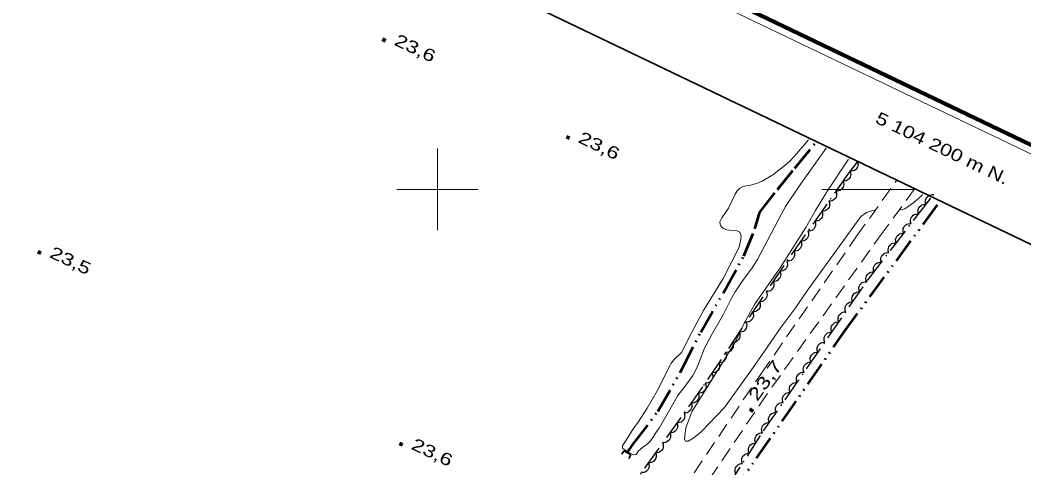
# Model space of a CAD drawing. Extents: x 356765 to 358572, y 5103174 to 5104650.
# Drawn here: x 357948.7 to 358072, y 5104165.8 to 5104220.8 of the extents above; entities that cross this region are included whole.
import ezdxf
from ezdxf.enums import TextEntityAlignment as Align

# ---------------------------------------------------------------- set-up
doc = ezdxf.new("R2010")
doc.units = 0
doc.header["$LTSCALE"] = 0.6
for name, pattern in [('DASH_DOUBLE_DOT', [9.2, 5, -1.2, 0.3, -1.2, 0.3, -1.2]), ('DOT_DASHED', [7.7, 5, -1.2, 0.3, -1.2]), ('LONG_DASHED', [7.5, 6, -1.5]), ('MEDIUM_DASHED', [4.5, 3, -1.5])]:
    doc.linetypes.add(name, pattern=pattern)
for name, color, linetype, lineweight in [('19', 7, 'Continuous', 13), ('2', 7, 'Continuous', 13), ('26', 7, 'Continuous', 35), ('3', 7, 'Continuous', 140), ('4', 7, 'Continuous', 90), ('44', 7, 'Continuous', 25), ('60', 7, 'Continuous', 13), ('61', 7, 'Continuous', 13)]:
    doc.layers.add(name, color=color, linetype=linetype, lineweight=lineweight)

msp = doc.modelspace()

# ---------------------------------------------------------------- linework, layer by layer
at = {"layer": '19', "linetype": 'MEDIUM_DASHED'}
for points in [[(357955.55, 5104044.03), (357956.85, 5104045.68), (357958.28, 5104047.53), (357961.41, 5104052.38), (357981.15, 5104086.13), (357993.09, 5104105.44), (358005.46, 5104124.92), (358023.94, 5104154.04), (358039.78, 5104177.46), (358051.47, 5104194.25), (358056.41, 5104201.13)], [(358058.6, 5104200.09), (358054.68, 5104194.74), (358040.47, 5104174.9), (358027.73, 5104156.13), (358014.39, 5104135.59), (358002.86, 5104116.69), (357991.73, 5104099.32), (357981.42, 5104081.76), (357972.57, 5104066.41), (357964.89, 5104052.71), (357963.7, 5104050.04), (357963.6, 5104048.84), (357963.83, 5104047.47), (357964.94, 5104045.3)]]:
    msp.add_lwpolyline(points, dxfattribs=at)
at = {"layer": '2'}
for points in [[(358045.57, 5104206.08), (358044.1, 5104204.34), (358043.35, 5104203.55), (358042.85, 5104203.09), (358041.19, 5104201.8), (358039.88, 5104201.01), (358039.3, 5104200.76), (358038.43, 5104200.5), (358037.48, 5104200.34), (358037.14, 5104200.13), (358036.81, 5104199.8), (358036.56, 5104199.4), (358035.73, 5104197.7), (358034.9, 5104196.51), (358034.66, 5104196.01), (358034.69, 5104195.75), (358034.78, 5104195.51), (358034.98, 5104195.3), (358035.22, 5104195.15), (358035.51, 5104195.04), (358035.82, 5104194.99), (358036.71, 5104194.96), (358037.12, 5104194.75), (358037.27, 5104194.24), (358037.26, 5104193.91), (358037.04, 5104192.92), (358035.06, 5104189.07), (358032.68, 5104185.13), (358031.2, 5104182.42), (358029.95, 5104179.99)], [(358026.98, 5104170.36), (358027.22, 5104170.7), (358029.53, 5104174.7), (358030.41, 5104175.84), (358031.34, 5104177.16), (358031.89, 5104178.2), (358032.8, 5104180.5), (358033.71, 5104182.26), (358035.11, 5104184.7), (358036.03, 5104186.5), (358036.55, 5104187.42), (358037.36, 5104188.65), (358038.64, 5104190.37), (358039.31, 5104191.38), (358042.24, 5104197.01), (358042.75, 5104197.88), (358044.42, 5104200.4), (358047.72, 5104205.05)], [(358050.47, 5104203.72), (358047.79, 5104199.69), (358046.41, 5104197.41), (358045.23, 5104195.31), (358042.06, 5104190.39), (358038.99, 5104185.99), (358037.65, 5104183.6), (358036.49, 5104181.19), (358031.22, 5104172.71), (358030.51, 5104170.75), (358030.33, 5104169.38), (358030.47, 5104169.1), (358030.78, 5104169.13), (358031.49, 5104169.52), (358032.42, 5104170.28), (358035.26, 5104173.23), (358038.98, 5104178.44), (358042.17, 5104183.05), (358043.86, 5104185.36), (358045.39, 5104187.56), (358052, 5104196.67), (358052.68, 5104197.18), (358053.74, 5104197.48), (358053.79, 5104197.48)], [(358056.7, 5104197.5), (358056.9, 5104197.49), (358057.37, 5104197.62), (358058.49, 5104198.38), (358059.45, 5104199.22), (358059.56, 5104199.37)]]:
    msp.add_lwpolyline(points, dxfattribs=at)
at = {"layer": '2', "linetype": 'LONG_DASHED'}
msp.add_lwpolyline([(358026.98, 5104170.36), (358026.19, 5104169.21), (358025.78, 5104168.8), (358025.16, 5104168.34), (358024.7, 5104167.91), (358024.4, 5104167.48), (358024.04, 5104167.43), (358023.4, 5104167.78), (358022.77, 5104168.22), (358022.7, 5104168.4), (358022.73, 5104168.55), (358022.82, 5104168.75), (358023.17, 5104169.22), (358024.11, 5104170.75), (358024.57, 5104171.33), (358025.76, 5104173.16), (358026.97, 5104175.3), (358028.65, 5104178.59), (358028.98, 5104179.04), (358029.95, 5104179.99)], dxfattribs=at)
at = {"layer": '26'}
for p, q in [((358022.87, 5104167.94), (358022.62, 5104167.51)), ((358022.87, 5104167.94), (358023.74, 5104167.44)), ((358023.74, 5104167.44), (358023.49, 5104167))]:
    msp.add_line(p, q, dxfattribs=at)
at = {"layer": '3'}
for p, q in [((357993.26, 5104218.41), (357993.62, 5104218.24)), ((358015.85, 5104206.45), (358016.21, 5104206.28)), ((357950.93, 5104192.35), (357951.29, 5104192.18)), ((358038.43, 5104172.73), (358038.66, 5104173.06)), ((357995.35, 5104168.83), (357995.71, 5104168.66))]:
    msp.add_line(p, q, dxfattribs=at)
at = {"layer": '4', "linetype": 'DASH_DOUBLE_DOT', "lineweight": 53}
for points in [[(358023.3, 5104167.69), (358024, 5104168.7), (358027.07, 5104172.76), (358030.06, 5104177.99), (358032.32, 5104182.47), (358035.21, 5104187.48), (358037.6, 5104191.83), (358038.98, 5104195.15), (358039.58, 5104197.19), (358041.75, 5104200), (358043.86, 5104202.59), (358046.54, 5104205.84), (358046.55, 5104205.86)], [(357968.65, 5104050.88), (357983.78, 5104078.21), (358004.74, 5104113.24), (358026.61, 5104148.86), (358049.81, 5104182.36), (358061.75, 5104198.58)]]:
    msp.add_lwpolyline(points, dxfattribs=at)
at = {"layer": '44', "linetype": 'DOT_DASHED'}
for points in [[(358051.56, 5104203.43), (358050.47, 5104201.98), (358042.52, 5104190.67), (358032.55, 5104175.76), (358019.67, 5104157.77), (358007.14, 5104137.62), (358002.26, 5104128.95), (357994.21, 5104115.36), (357987.01, 5104103.27), (357982.3, 5104094.9), (357978.73, 5104087.86), (357970.86, 5104074.58)], [(357984.98, 5104078.88), (357989.02, 5104086.05), (357995.75, 5104098), (358001.3, 5104107.86), (358009.35, 5104121.45), (358016.18, 5104132.18), (358022.92, 5104144.15), (358030.56, 5104155.61), (358040.05, 5104170.38), (358052.81, 5104188.84), (358058.74, 5104196.56), (358060.7, 5104199.06)]]:
    msp.add_lwpolyline(points, dxfattribs=at)
at = {"layer": '44'}
for points in [[(358051.56, 5104203.43), (358051.63, 5104203.23), (358051.64, 5104203.03), (358051.62, 5104202.86), (358051.55, 5104202.7), (358051.46, 5104202.55), (358051.32, 5104202.41), (358051.19, 5104202.31), (358051.02, 5104202.26), (358050.84, 5104202.22), (358050.66, 5104202.23)], [(358050.65, 5104202.24), (358050.72, 5104202.04), (358050.74, 5104201.84), (358050.73, 5104201.67), (358050.67, 5104201.51), (358050.57, 5104201.35), (358050.44, 5104201.21), (358050.31, 5104201.11), (358050.15, 5104201.05), (358049.97, 5104201.01), (358049.79, 5104201.01)], [(358049.79, 5104201.01), (358049.86, 5104200.81), (358049.88, 5104200.61), (358049.87, 5104200.45), (358049.8, 5104200.28), (358049.71, 5104200.12), (358049.58, 5104199.99), (358049.45, 5104199.88), (358049.29, 5104199.82), (358049.11, 5104199.78), (358048.93, 5104199.78)], [(358048.93, 5104199.78), (358049, 5104199.59), (358049.01, 5104199.38), (358049, 5104199.22), (358048.94, 5104199.05), (358048.85, 5104198.89), (358048.71, 5104198.76), (358048.59, 5104198.66), (358048.42, 5104198.59), (358048.24, 5104198.55), (358048.06, 5104198.56)], [(358060, 5104198.17), (358059.94, 5104198.37), (358059.94, 5104198.57), (358059.95, 5104198.74), (358060.02, 5104198.9), (358060.13, 5104199.05), (358060.27, 5104199.18), (358060.4, 5104199.28), (358060.57, 5104199.33), (358060.75, 5104199.36), (358060.93, 5104199.35)], [(358048.06, 5104198.56), (358048.14, 5104198.36), (358048.15, 5104198.16), (358048.14, 5104197.99), (358048.08, 5104197.83), (358047.99, 5104197.67), (358047.85, 5104197.53), (358047.73, 5104197.43), (358047.56, 5104197.36), (358047.38, 5104197.33), (358047.2, 5104197.33)], [(358059.08, 5104196.99), (358059.01, 5104197.19), (358059.01, 5104197.39), (358059.03, 5104197.56), (358059.1, 5104197.72), (358059.2, 5104197.87), (358059.34, 5104198), (358059.47, 5104198.1), (358059.64, 5104198.15), (358059.82, 5104198.18), (358060, 5104198.17)], [(358047.2, 5104197.33), (358047.27, 5104197.13), (358047.29, 5104196.93), (358047.28, 5104196.77), (358047.22, 5104196.6), (358047.12, 5104196.44), (358046.99, 5104196.3), (358046.86, 5104196.2), (358046.7, 5104196.14), (358046.52, 5104196.1), (358046.34, 5104196.1)], [(358058.16, 5104195.8), (358058.09, 5104196), (358058.09, 5104196.21), (358058.11, 5104196.37), (358058.17, 5104196.53), (358058.27, 5104196.69), (358058.41, 5104196.82), (358058.54, 5104196.92), (358058.71, 5104196.97), (358058.89, 5104197), (358059.07, 5104196.99)], [(358046.34, 5104196.1), (358046.41, 5104195.91), (358046.43, 5104195.7), (358046.41, 5104195.54), (358046.35, 5104195.37), (358046.26, 5104195.21), (358046.13, 5104195.08), (358046, 5104194.97), (358045.84, 5104194.91), (358045.65, 5104194.87), (358045.48, 5104194.87)], [(358057.25, 5104194.61), (358057.18, 5104194.81), (358057.17, 5104195.02), (358057.19, 5104195.18), (358057.26, 5104195.34), (358057.36, 5104195.5), (358057.5, 5104195.63), (358057.63, 5104195.73), (358057.8, 5104195.78), (358057.98, 5104195.81), (358058.16, 5104195.8)], [(358045.48, 5104194.87), (358045.55, 5104194.68), (358045.56, 5104194.48), (358045.55, 5104194.31), (358045.49, 5104194.15), (358045.4, 5104193.99), (358045.26, 5104193.85), (358045.14, 5104193.75), (358044.97, 5104193.68), (358044.79, 5104193.64), (358044.61, 5104193.65)], [(358056.33, 5104193.42), (358056.27, 5104193.62), (358056.26, 5104193.83), (358056.28, 5104193.99), (358056.35, 5104194.15), (358056.45, 5104194.31), (358056.59, 5104194.44), (358056.72, 5104194.54), (358056.88, 5104194.59), (358057.07, 5104194.63), (358057.25, 5104194.61)], [(358044.61, 5104193.65), (358044.69, 5104193.45), (358044.7, 5104193.25), (358044.69, 5104193.08), (358044.63, 5104192.92), (358044.54, 5104192.76), (358044.4, 5104192.62), (358044.27, 5104192.52), (358044.11, 5104192.46), (358043.93, 5104192.42), (358043.75, 5104192.42)], [(358055.42, 5104192.24), (358055.35, 5104192.43), (358055.35, 5104192.64), (358055.36, 5104192.8), (358055.43, 5104192.96), (358055.53, 5104193.12), (358055.67, 5104193.25), (358055.8, 5104193.35), (358055.97, 5104193.4), (358056.15, 5104193.44), (358056.33, 5104193.42)], [(358043.75, 5104192.42), (358043.82, 5104192.22), (358043.84, 5104192.02), (358043.83, 5104191.86), (358043.77, 5104191.69), (358043.67, 5104191.53), (358043.54, 5104191.4), (358043.41, 5104191.29), (358043.25, 5104191.23), (358043.07, 5104191.19), (358042.89, 5104191.19)], [(358054.5, 5104191.05), (358054.44, 5104191.24), (358054.43, 5104191.45), (358054.45, 5104191.61), (358054.52, 5104191.77), (358054.62, 5104191.93), (358054.76, 5104192.06), (358054.89, 5104192.16), (358055.06, 5104192.21), (358055.24, 5104192.25), (358055.42, 5104192.24)], [(358042.87, 5104191.2), (358042.95, 5104191.01), (358042.97, 5104190.8), (358042.97, 5104190.64), (358042.91, 5104190.47), (358042.82, 5104190.31), (358042.69, 5104190.17), (358042.56, 5104190.07), (358042.4, 5104190), (358042.22, 5104189.96), (358042.04, 5104189.95)], [(358053.59, 5104189.86), (358053.52, 5104190.05), (358053.52, 5104190.26), (358053.54, 5104190.42), (358053.6, 5104190.58), (358053.7, 5104190.74), (358053.84, 5104190.87), (358053.98, 5104190.97), (358054.14, 5104191.03), (358054.32, 5104191.06), (358054.5, 5104191.05)], [(358042.04, 5104189.95), (358042.12, 5104189.76), (358042.14, 5104189.56), (358042.13, 5104189.39), (358042.07, 5104189.23), (358041.99, 5104189.06), (358041.85, 5104188.93), (358041.73, 5104188.82), (358041.57, 5104188.75), (358041.39, 5104188.71), (358041.21, 5104188.71)], [(358052.68, 5104188.67), (358052.61, 5104188.86), (358052.61, 5104189.07), (358052.62, 5104189.23), (358052.69, 5104189.39), (358052.79, 5104189.55), (358052.93, 5104189.68), (358053.06, 5104189.78), (358053.23, 5104189.84), (358053.41, 5104189.87), (358053.59, 5104189.86)], [(358041.21, 5104188.71), (358041.29, 5104188.51), (358041.3, 5104188.31), (358041.3, 5104188.15), (358041.24, 5104187.98), (358041.15, 5104187.82), (358041.02, 5104187.68), (358040.9, 5104187.57), (358040.73, 5104187.5), (358040.55, 5104187.46), (358040.37, 5104187.46)], [(358051.83, 5104187.43), (358051.76, 5104187.62), (358051.74, 5104187.82), (358051.75, 5104187.99), (358051.81, 5104188.15), (358051.9, 5104188.31), (358052.04, 5104188.45), (358052.16, 5104188.56), (358052.32, 5104188.62), (358052.51, 5104188.66), (358052.69, 5104188.66)], [(358040.37, 5104187.46), (358040.45, 5104187.27), (358040.47, 5104187.06), (358040.46, 5104186.9), (358040.41, 5104186.73), (358040.32, 5104186.57), (358040.19, 5104186.43), (358040.06, 5104186.33), (358039.9, 5104186.26), (358039.72, 5104186.21), (358039.54, 5104186.21)], [(358050.98, 5104186.19), (358050.9, 5104186.39), (358050.89, 5104186.59), (358050.9, 5104186.75), (358050.96, 5104186.92), (358051.05, 5104187.08), (358051.18, 5104187.22), (358051.31, 5104187.32), (358051.47, 5104187.39), (358051.65, 5104187.43), (358051.83, 5104187.43)], [(358039.54, 5104186.21), (358039.62, 5104186.02), (358039.64, 5104185.82), (358039.63, 5104185.65), (358039.57, 5104185.49), (358039.48, 5104185.32), (358039.35, 5104185.18), (358039.23, 5104185.08), (358039.07, 5104185.01), (358038.89, 5104184.97), (358038.71, 5104184.97)], [(358050.13, 5104184.96), (358050.05, 5104185.15), (358050.04, 5104185.36), (358050.05, 5104185.52), (358050.1, 5104185.69), (358050.2, 5104185.85), (358050.33, 5104185.98), (358050.46, 5104186.09), (358050.62, 5104186.15), (358050.8, 5104186.19), (358050.98, 5104186.19)], [(358038.71, 5104184.97), (358038.78, 5104184.77), (358038.8, 5104184.57), (358038.8, 5104184.41), (358038.74, 5104184.24), (358038.65, 5104184.08), (358038.52, 5104183.94), (358038.39, 5104183.83), (358038.23, 5104183.76), (358038.05, 5104183.72), (358037.87, 5104183.72)], [(358049.27, 5104183.72), (358049.2, 5104183.92), (358049.18, 5104184.12), (358049.19, 5104184.29), (358049.25, 5104184.45), (358049.34, 5104184.61), (358049.48, 5104184.75), (358049.6, 5104184.85), (358049.77, 5104184.92), (358049.95, 5104184.96), (358050.13, 5104184.96)], [(358037.87, 5104183.72), (358037.95, 5104183.53), (358037.97, 5104183.32), (358037.96, 5104183.16), (358037.91, 5104182.99), (358037.82, 5104182.83), (358037.68, 5104182.69), (358037.56, 5104182.58), (358037.4, 5104182.52), (358037.22, 5104182.47), (358037.04, 5104182.47)], [(358048.42, 5104182.49), (358048.35, 5104182.69), (358048.33, 5104182.89), (358048.34, 5104183.05), (358048.4, 5104183.22), (358048.49, 5104183.38), (358048.62, 5104183.52), (358048.75, 5104183.62), (358048.91, 5104183.69), (358049.09, 5104183.73), (358049.27, 5104183.72)], [(358037.04, 5104182.47), (358037.12, 5104182.28), (358037.14, 5104182.08), (358037.13, 5104181.91), (358037.07, 5104181.75), (358036.98, 5104181.58), (358036.85, 5104181.44), (358036.73, 5104181.34), (358036.57, 5104181.27), (358036.38, 5104181.23), (358036.2, 5104181.23)], [(358047.57, 5104181.26), (358047.49, 5104181.45), (358047.48, 5104181.65), (358047.49, 5104181.82), (358047.55, 5104181.98), (358047.64, 5104182.14), (358047.77, 5104182.28), (358047.9, 5104182.39), (358048.06, 5104182.45), (358048.24, 5104182.49), (358048.42, 5104182.49)], [(358036.2, 5104181.23), (358036.28, 5104181.03), (358036.3, 5104180.83), (358036.3, 5104180.66), (358036.24, 5104180.5), (358036.15, 5104180.34), (358036.02, 5104180.2), (358035.89, 5104180.09), (358035.73, 5104180.02), (358035.55, 5104179.98), (358035.37, 5104179.98)], [(358046.72, 5104180.02), (358046.64, 5104180.22), (358046.62, 5104180.42), (358046.63, 5104180.58), (358046.69, 5104180.75), (358046.78, 5104180.91), (358046.92, 5104181.05), (358047.04, 5104181.15), (358047.21, 5104181.22), (358047.39, 5104181.26), (358047.57, 5104181.26)], [(358035.37, 5104179.98), (358035.45, 5104179.79), (358035.47, 5104179.58), (358035.46, 5104179.42), (358035.4, 5104179.25), (358035.32, 5104179.09), (358035.18, 5104178.95), (358035.06, 5104178.84), (358034.9, 5104178.78), (358034.72, 5104178.73), (358034.54, 5104178.73)], [(358045.86, 5104178.79), (358045.79, 5104178.98), (358045.77, 5104179.19), (358045.78, 5104179.35), (358045.84, 5104179.52), (358045.93, 5104179.68), (358046.07, 5104179.81), (358046.19, 5104179.92), (358046.35, 5104179.98), (358046.54, 5104180.02), (358046.72, 5104180.02)], [(358034.54, 5104178.73), (358034.62, 5104178.54), (358034.63, 5104178.34), (358034.63, 5104178.17), (358034.57, 5104178), (358034.48, 5104177.84), (358034.35, 5104177.7), (358034.23, 5104177.6), (358034.06, 5104177.53), (358033.88, 5104177.49), (358033.7, 5104177.48)], [(358045.01, 5104177.55), (358044.93, 5104177.75), (358044.92, 5104177.95), (358044.93, 5104178.12), (358044.99, 5104178.28), (358045.08, 5104178.44), (358045.21, 5104178.58), (358045.34, 5104178.68), (358045.5, 5104178.75), (358045.68, 5104178.79), (358045.86, 5104178.79)], [(358033.7, 5104177.48), (358033.78, 5104177.29), (358033.8, 5104177.09), (358033.79, 5104176.92), (358033.74, 5104176.76), (358033.65, 5104176.6), (358033.52, 5104176.46), (358033.39, 5104176.35), (358033.23, 5104176.28), (358033.05, 5104176.24), (358032.87, 5104176.24)], [(358044.16, 5104176.32), (358044.08, 5104176.52), (358044.07, 5104176.72), (358044.07, 5104176.88), (358044.13, 5104177.05), (358044.23, 5104177.21), (358044.36, 5104177.35), (358044.49, 5104177.45), (358044.65, 5104177.52), (358044.83, 5104177.56), (358045.01, 5104177.55)], [(358032.88, 5104176.23), (358032.96, 5104176.03), (358032.97, 5104175.83), (358032.96, 5104175.66), (358032.89, 5104175.5), (358032.8, 5104175.34), (358032.66, 5104175.21), (358032.54, 5104175.1), (358032.37, 5104175.04), (358032.19, 5104175), (358032.01, 5104175.01)], [(358043.3, 5104175.09), (358043.23, 5104175.28), (358043.21, 5104175.48), (358043.22, 5104175.65), (358043.28, 5104175.81), (358043.37, 5104175.98), (358043.51, 5104176.11), (358043.63, 5104176.22), (358043.8, 5104176.28), (358043.98, 5104176.32), (358044.16, 5104176.32)], [(358032.01, 5104175.01), (358032.08, 5104174.81), (358032.1, 5104174.61), (358032.08, 5104174.44), (358032.02, 5104174.28), (358031.93, 5104174.12), (358031.79, 5104173.99), (358031.66, 5104173.88), (358031.5, 5104173.82), (358031.32, 5104173.78), (358031.14, 5104173.79)], [(358042.45, 5104173.85), (358042.37, 5104174.05), (358042.36, 5104174.25), (358042.37, 5104174.42), (358042.43, 5104174.58), (358042.52, 5104174.74), (358042.65, 5104174.88), (358042.78, 5104174.98), (358042.94, 5104175.05), (358043.12, 5104175.09), (358043.3, 5104175.09)], [(358031.14, 5104173.79), (358031.21, 5104173.59), (358031.22, 5104173.39), (358031.21, 5104173.22), (358031.15, 5104173.06), (358031.05, 5104172.9), (358030.92, 5104172.77), (358030.79, 5104172.66), (358030.63, 5104172.6), (358030.44, 5104172.56), (358030.27, 5104172.57)], [(358041.6, 5104172.62), (358041.52, 5104172.81), (358041.51, 5104173.02), (358041.52, 5104173.18), (358041.58, 5104173.35), (358041.67, 5104173.51), (358041.8, 5104173.64), (358041.93, 5104173.75), (358042.09, 5104173.81), (358042.27, 5104173.85), (358042.45, 5104173.85)], [(358030.27, 5104172.57), (358030.34, 5104172.37), (358030.35, 5104172.17), (358030.34, 5104172), (358030.28, 5104171.84), (358030.18, 5104171.68), (358030.04, 5104171.55), (358029.92, 5104171.44), (358029.75, 5104171.38), (358029.57, 5104171.34), (358029.39, 5104171.35)], [(358040.74, 5104171.39), (358040.67, 5104171.58), (358040.65, 5104171.78), (358040.66, 5104171.95), (358040.72, 5104172.11), (358040.81, 5104172.27), (358040.95, 5104172.41), (358041.07, 5104172.51), (358041.24, 5104172.58), (358041.42, 5104172.62), (358041.6, 5104172.62)], [(358029.39, 5104171.35), (358029.46, 5104171.15), (358029.48, 5104170.95), (358029.46, 5104170.79), (358029.4, 5104170.62), (358029.31, 5104170.46), (358029.17, 5104170.33), (358029.04, 5104170.22), (358028.88, 5104170.16), (358028.7, 5104170.12), (358028.52, 5104170.13)], [(358039.89, 5104170.15), (358039.82, 5104170.35), (358039.8, 5104170.55), (358039.81, 5104170.71), (358039.87, 5104170.88), (358039.96, 5104171.04), (358040.1, 5104171.18), (358040.22, 5104171.28), (358040.38, 5104171.35), (358040.56, 5104171.39), (358040.74, 5104171.39)], [(358028.52, 5104170.13), (358028.59, 5104169.93), (358028.6, 5104169.73), (358028.59, 5104169.57), (358028.53, 5104169.4), (358028.43, 5104169.24), (358028.3, 5104169.11), (358028.17, 5104169.01), (358028.01, 5104168.94), (358027.83, 5104168.9), (358027.65, 5104168.91)], [(358039.09, 5104168.88), (358039.01, 5104169.08), (358038.98, 5104169.28), (358038.99, 5104169.44), (358039.04, 5104169.61), (358039.13, 5104169.77), (358039.26, 5104169.92), (358039.38, 5104170.02), (358039.54, 5104170.1), (358039.72, 5104170.14), (358039.9, 5104170.15)], [(358027.65, 5104168.91), (358027.72, 5104168.71), (358027.73, 5104168.51), (358027.72, 5104168.35), (358027.66, 5104168.18), (358027.56, 5104168.02), (358027.43, 5104167.89), (358027.3, 5104167.79), (358027.13, 5104167.72), (358026.95, 5104167.69), (358026.77, 5104167.69)], [(358038.28, 5104167.62), (358038.2, 5104167.81), (358038.17, 5104168.02), (358038.18, 5104168.18), (358038.23, 5104168.35), (358038.32, 5104168.51), (358038.45, 5104168.65), (358038.57, 5104168.76), (358038.73, 5104168.83), (358038.91, 5104168.88), (358039.09, 5104168.88)], [(358026.77, 5104167.69), (358026.84, 5104167.49), (358026.86, 5104167.29), (358026.84, 5104167.13), (358026.78, 5104166.96), (358026.69, 5104166.8), (358026.55, 5104166.67), (358026.43, 5104166.57), (358026.26, 5104166.5), (358026.08, 5104166.47), (358025.9, 5104166.47)], [(358037.47, 5104166.36), (358037.38, 5104166.55), (358037.36, 5104166.75), (358037.37, 5104166.92), (358037.42, 5104167.09), (358037.51, 5104167.25), (358037.64, 5104167.39), (358037.76, 5104167.5), (358037.92, 5104167.57), (358038.1, 5104167.62), (358038.28, 5104167.62)], [(358025.9, 5104166.47), (358025.97, 5104166.27), (358025.98, 5104166.07), (358025.97, 5104165.91), (358025.91, 5104165.74), (358025.82, 5104165.58), (358025.68, 5104165.45), (358025.55, 5104165.35), (358025.39, 5104165.28), (358025.21, 5104165.25), (358025.03, 5104165.25)], [(358036.66, 5104165.1), (358036.57, 5104165.29), (358036.55, 5104165.49), (358036.56, 5104165.66), (358036.61, 5104165.82), (358036.7, 5104165.99), (358036.82, 5104166.13), (358036.95, 5104166.24), (358037.11, 5104166.31), (358037.29, 5104166.36), (358037.47, 5104166.36)]]:
    msp.add_lwpolyline(points, dxfattribs=at)
at = {"layer": '60', "lineweight": 158}
msp.add_lwpolyline([(356765.24, 5103856.84), (358192.2, 5103173.84), (358571.69, 5103966.7), (357144.73, 5104649.7)], close=True, dxfattribs=at)
at = {"layer": '60'}
msp.add_lwpolyline([(356766.57, 5103857.31), (358191.72, 5103175.17), (358570.35, 5103966.23), (357145.2, 5104648.37)], close=True, dxfattribs=at)
at = {"layer": '60', "lineweight": 35}
msp.add_lwpolyline([(356779.89, 5103862.01), (357952.48, 5103300.77), (358322.47, 5104073.79), (357149.88, 5104635.03)], close=True, dxfattribs=at)
at = {"layer": '61'}
for p, q in [((358000, 5104195), (358000, 5104205)), ((357995, 5104200), (358005, 5104200)), ((358058.78, 5104200), (358047.2, 5104200))]:
    msp.add_line(p, q, dxfattribs=at)

# ---------------------------------------------------------------- texts
at = {"layer": '3'}
for s, rotation, width, p in [('23,6   ', 334.619, 1.35, (357994.56, 5104217.78)), ('23,6   ', 334.619, 1.35, (358017.15, 5104205.82)), ('23,5   ', 334.619, 1.35, (357952.23, 5104191.72)), ('23,7   ', 54.583, 1.4, (358039.27, 5104173.91)), ('23,6   ', 334.619, 1.35, (357996.65, 5104168.2))]:
    msp.add_text(s, height=1.5, rotation=rotation, dxfattribs=dict(at, width=width)).set_placement(p)
at = {"layer": '61', "width": 1.3}
msp.add_text(' 5 104 200 m N.', height=1.5, rotation=334.42, dxfattribs=at).set_placement((358061.3462, 5104204.5367), align=Align.CENTER)

doc.saveas('drawing.dxf')
